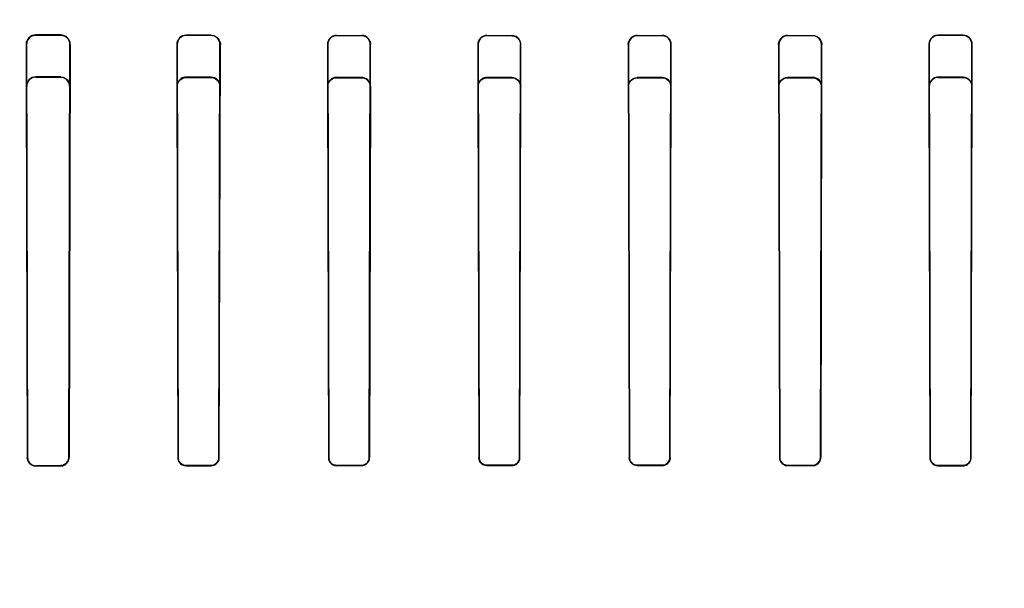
# Model space of a CAD drawing. Header units: millimetres. Extents: x 0 to 297, y 0 to 210.
# Tile 433 of 455: x 242.469 to 242.784, y 160.748 to 160.93. Entities that reach past the tile are written whole.
import ezdxf

# ---------------------------------------------------------------- set-up
doc = ezdxf.new("R2010")
doc.units = ezdxf.units.MM
doc.header["$LTSCALE"] = 16.335
doc.layers.get('0').update_dxf_attribs({"linetype": 'CONTINUOUS'})
for name, color, linetype in [('AXES_REF', 7, 'CONTINUOUS'), ('INTFCLR_1', 7, 'CONTINUOUS'), ('INTFCLR_72935', 7, 'CONTINUOUS')]:
    doc.layers.add(name, color=color, linetype=linetype)

msp = doc.modelspace()

# ---------------------------------------------------------------- linework, layer by layer
at = {"color": 7, "linetype": 'Continuous'}
for radius in [7.756662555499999, 7.756, 7.706331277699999]:
    msp.add_circle((241.4302422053, 154.539298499), radius, dxfattribs=at)
msp.add_arc((241.4302422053, 154.539298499), 7.68, 278.2771290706, 261.7228709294, dxfattribs=at)
at = {"layer": 'AXES_REF', "color": 9, "linetype": 'Continuous'}
msp.add_arc((241.4302422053, 154.539298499), 7.075609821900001, 94.4118118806, 85.5881881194, dxfattribs=at)
at = {"layer": 'INTFCLR_1', "color": 9, "linetype": 'Continuous'}
for p, q in [((242.4744658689, 160.9248313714), (242.4744658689, 160.92496813)), ((242.4824658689, 160.9249508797), (242.4824658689, 160.9248162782)), ((242.5224658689, 160.9247538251), (242.5224658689, 160.9248802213)), ((242.5304658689, 160.9248689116), (242.5304658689, 160.9247437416)), ((242.5704658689, 160.9247042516), (242.5704658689, 160.924824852)), ((242.5784658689, 160.9248183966), (242.5784658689, 160.9246984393)), ((242.6184658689, 160.9246792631), (242.6184658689, 160.9247971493)), ((242.6264658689, 160.9247950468), (242.6264658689, 160.9246773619)), ((242.6664658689, 160.9246773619), (242.6664658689, 160.9247950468)), ((242.6744658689, 160.9247971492), (242.6744658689, 160.9246792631)), ((242.7144658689, 160.9246984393), (242.7144658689, 160.9248183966)), ((242.7224658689, 160.924824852), (242.7224658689, 160.9247042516)), ((242.7624658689, 160.9247437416), (242.7624658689, 160.9248689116)), ((242.7704658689, 160.9248802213), (242.7704658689, 160.924753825)), ((242.4714166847, 160.9219128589), (242.4715524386, 160.9219128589)), ((242.4853536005, 160.9219128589), (242.4854852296, 160.9219128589)), ((242.5195055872, 160.9219128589), (242.5196309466, 160.9219128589)), ((242.53328378, 160.9219128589), (242.53340678, 160.9219128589)), ((242.5675620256, 160.9219128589), (242.5676815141, 160.9219128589)), ((242.581240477, 160.9219128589), (242.5813587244, 160.9219128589)), ((242.6155909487, 160.9219128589), (242.6157076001, 160.9219128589)), ((242.6292209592, 160.9219128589), (242.6293372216, 160.9219128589)), ((242.6635945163, 160.9219128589), (242.6637107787, 160.9219128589)), ((242.6772241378, 160.9219128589), (242.6773407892, 160.9219128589)), ((242.7115730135, 160.9219128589), (242.7116912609, 160.9219128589)), ((242.7252502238, 160.9219128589), (242.7253697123, 160.9219128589)), ((242.7595249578, 160.9219128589), (242.7596479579, 160.9219128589)), ((242.7733007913, 160.9219128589), (242.7734261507, 160.9219128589)), ((242.4718870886, 160.7900254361), (242.4717862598, 160.7900254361)), ((242.4851249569, 160.7900254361), (242.4850258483, 160.7900254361)), ((242.519947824, 160.7900254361), (242.5198514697, 160.7900254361)), ((242.5330663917, 160.7900254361), (242.532971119, 160.7900254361)), ((242.5679877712, 160.7900254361), (242.5678941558, 160.7900254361)), ((242.5810295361, 160.7900254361), (242.5809365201, 160.7900254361)), ((242.6160085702, 160.7900254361), (242.615916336, 160.7900254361)), ((242.6290127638, 160.7900254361), (242.6289207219, 160.7900254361)), ((242.664011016, 160.7900254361), (242.6639189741, 160.7900254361)), ((242.6770154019, 160.7900254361), (242.6769231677, 160.7900254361)), ((242.7119952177, 160.7900254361), (242.7119022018, 160.7900254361)), ((242.7250375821, 160.7900254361), (242.7249439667, 160.7900254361)), ((242.7599606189, 160.7900254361), (242.7598653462, 160.7900254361)), ((242.7730802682, 160.7900254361), (242.7729839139, 160.7900254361)), ((242.4744658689, 160.7873548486), (242.4744658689, 160.7874547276)), ((242.4824658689, 160.7874661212), (242.4824658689, 160.7873670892)), ((242.5224658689, 160.7874183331), (242.5224658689, 160.787513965)), ((242.5304658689, 160.7875217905), (242.5304658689, 160.7874266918)), ((242.5704658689, 160.7874596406), (242.5704658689, 160.7875526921)), ((242.5784658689, 160.7875572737), (242.5784658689, 160.787464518)), ((242.6184658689, 160.787480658), (242.6184658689, 160.7875724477)), ((242.6264658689, 160.7875739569), (242.6264658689, 160.7874822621)), ((242.6664658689, 160.7874822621), (242.6664658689, 160.7875739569)), ((242.6744658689, 160.7875724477), (242.6744658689, 160.787480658)), ((242.7144658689, 160.787464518), (242.7144658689, 160.7875572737)), ((242.7224658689, 160.7875526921), (242.7224658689, 160.7874596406)), ((242.7624658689, 160.7874266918), (242.7624658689, 160.7875217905)), ((242.7704658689, 160.787513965), (242.7704658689, 160.7874183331))]:
    msp.add_line(p, q, dxfattribs=at)
at = {"layer": 'INTFCLR_1', "color": 6, "linetype": 'Continuous'}
for p, q in [((242.4824658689, 160.9249508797), (242.4744658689, 160.92496813)), ((242.4824658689, 160.9248162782), (242.4744658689, 160.9248313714)), ((242.5304658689, 160.9248689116), (242.5224658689, 160.9248802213)), ((242.5304658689, 160.9247437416), (242.5224658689, 160.924753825)), ((242.5704658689, 160.924824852), (242.5784658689, 160.9248183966)), ((242.5784658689, 160.9246984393), (242.5704658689, 160.9247042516)), ((242.6184658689, 160.9247971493), (242.6264658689, 160.9247950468)), ((242.6264658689, 160.9246773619), (242.6184658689, 160.9246792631)), ((242.6664658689, 160.9247950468), (242.6744658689, 160.9247971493)), ((242.6744658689, 160.9246792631), (242.6664658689, 160.9246773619)), ((242.7144658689, 160.9248183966), (242.7224658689, 160.924824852)), ((242.7224658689, 160.9247042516), (242.7144658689, 160.9246984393)), ((242.7704658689, 160.9248802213), (242.7624658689, 160.9248689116)), ((242.7704658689, 160.924753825), (242.7624658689, 160.9247437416)), ((242.4714166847, 160.9219128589), (242.4717862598, 160.7900254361)), ((242.4715524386, 160.9219128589), (242.4718870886, 160.7900254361)), ((242.4850258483, 160.7900254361), (242.4853536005, 160.9219128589)), ((242.4854852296, 160.9219128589), (242.4851249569, 160.7900254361)), ((242.5195055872, 160.9219128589), (242.5198514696, 160.7900254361)), ((242.5196309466, 160.9219128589), (242.519947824, 160.7900254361)), ((242.532971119, 160.7900254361), (242.53328378, 160.9219128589)), ((242.5330663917, 160.7900254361), (242.5334067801, 160.9219128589)), ((242.5675620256, 160.9219128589), (242.5678941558, 160.7900254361)), ((242.5676815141, 160.9219128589), (242.5679877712, 160.7900254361)), ((242.5809365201, 160.7900254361), (242.581240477, 160.9219128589)), ((242.5810295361, 160.7900254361), (242.5813587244, 160.9219128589)), ((242.6155909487, 160.9219128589), (242.615916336, 160.7900254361)), ((242.6157076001, 160.9219128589), (242.6160085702, 160.7900254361)), ((242.6289207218, 160.7900254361), (242.6292209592, 160.9219128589)), ((242.6290127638, 160.7900254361), (242.6293372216, 160.9219128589)), ((242.6635945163, 160.9219128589), (242.6639189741, 160.7900254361)), ((242.6637107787, 160.9219128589), (242.664011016, 160.7900254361)), ((242.6769231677, 160.7900254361), (242.6772241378, 160.9219128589)), ((242.6770154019, 160.7900254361), (242.6773407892, 160.9219128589)), ((242.7115730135, 160.9219128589), (242.7119022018, 160.7900254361)), ((242.7116912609, 160.9219128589), (242.7119952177, 160.7900254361)), ((242.7249439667, 160.7900254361), (242.7252502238, 160.9219128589)), ((242.7250375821, 160.7900254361), (242.7253697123, 160.9219128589)), ((242.7595249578, 160.9219128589), (242.7598653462, 160.7900254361)), ((242.7596479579, 160.9219128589), (242.7599606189, 160.7900254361)), ((242.7729839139, 160.7900254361), (242.7733007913, 160.9219128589)), ((242.7730802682, 160.7900254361), (242.7734261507, 160.9219128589)), ((242.4744658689, 160.7874547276), (242.4824658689, 160.7874661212)), ((242.4824658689, 160.7873670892), (242.4744658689, 160.7873548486)), ((242.5224658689, 160.787513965), (242.5304658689, 160.7875217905)), ((242.5304658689, 160.7874266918), (242.5224658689, 160.7874183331)), ((242.5704658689, 160.7875526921), (242.5784658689, 160.7875572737)), ((242.5784658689, 160.787464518), (242.5704658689, 160.7874596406)), ((242.6184658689, 160.7875724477), (242.6264658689, 160.7875739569)), ((242.6264658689, 160.7874822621), (242.6184658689, 160.787480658)), ((242.6664658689, 160.7875739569), (242.6744658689, 160.7875724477)), ((242.6744658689, 160.787480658), (242.6664658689, 160.7874822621)), ((242.7144658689, 160.7875572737), (242.7224658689, 160.7875526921)), ((242.7224658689, 160.7874596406), (242.7144658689, 160.787464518)), ((242.7624658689, 160.7875217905), (242.7704658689, 160.787513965)), ((242.7704658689, 160.7874183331), (242.7624658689, 160.7874266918))]:
    msp.add_line(p, q, dxfattribs=at)
at = {"layer": 'INTFCLR_1', "color": 7, "linetype": 'Continuous'}
for points in [[(242.581185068, 160.9229109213), (242.5812079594, 160.9228454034), (242.5812301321, 160.9227765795), (242.5812513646, 160.9227044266), (242.5812714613, 160.9226287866), (242.5812901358, 160.922549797), (242.5813070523, 160.922467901), (242.5813219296, 160.9223834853), (242.5813346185, 160.9222962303), (242.5813449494, 160.9222055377), (242.5813526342, 160.9221112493), (242.5813573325, 160.9220136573), (242.5813587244, 160.9219128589)], [(242.6635945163, 160.9219128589), (242.6635967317, 160.9220362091), (242.6636039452, 160.9221557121), (242.6636156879, 160.9222711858), (242.6636314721, 160.9223823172), (242.6636508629, 160.9224891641), (242.6636735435, 160.9225921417), (242.6636991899, 160.9226913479), (242.663727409, 160.9227865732), (242.6637578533, 160.9228777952)], [(242.6638739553, 160.9228558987), (242.6638429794, 160.9227649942), (242.6638143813, 160.922670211), (242.6637885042, 160.9225715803), (242.6637656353, 160.9224688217), (242.6637462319, 160.9223623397), (242.6637307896, 160.9222532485), (242.6637195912, 160.9221420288), (242.6637128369, 160.9220285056), (242.6637107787, 160.9219128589)], [(242.7115730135, 160.9219128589), (242.711574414, 160.9220139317), (242.7115791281, 160.9221116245), (242.7115868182, 160.9222058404), (242.7115971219, 160.922296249), (242.7116097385, 160.9223830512), (242.7116245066, 160.9224669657), (242.7116412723, 160.9225483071), (242.7116597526, 160.9226266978), (242.7116796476, 160.9227018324), (242.7117006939, 160.9227736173), (242.7117226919, 160.9228421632), (242.7117454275, 160.9229074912)], [(242.7118611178, 160.922878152), (242.7118308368, 160.9227911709), (242.7118022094, 160.9226989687), (242.7117757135, 160.9226015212), (242.711751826, 160.9224987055), (242.7117311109, 160.9223906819), (242.7117141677, 160.9222779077), (242.7117015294, 160.9221606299), (242.7116937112, 160.9220388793), (242.7116912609, 160.9219128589)], [(242.4718870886, 160.7900254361), (242.4718896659, 160.7899145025), (242.4718970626, 160.7898032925), (242.4719093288, 160.7896920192), (242.4719264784, 160.7895810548), (242.4719485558, 160.7894704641), (242.4719757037, 160.7893600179), (242.47200804, 160.789249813), (242.47204559, 160.7891402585), (242.4720884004, 160.7890316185)]]:
    msp.add_lwpolyline(points, dxfattribs=at)
at = {"layer": 'INTFCLR_1', "color": 6, "linetype": 'Continuous'}
for centre, radius, start, end in [((242.4744591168, 160.9219256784), 0.0030424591, 89.87284219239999, 180.2414187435), ((242.4744602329, 160.9219235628), 0.0029078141, 89.88894771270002, 180.210910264), ((242.4824595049, 160.9219251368), 0.0030257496, 359.7675048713, 89.87948925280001), ((242.5224615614, 160.9219242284), 0.0029559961, 89.91650812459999, 180.2203730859), ((242.522462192, 160.9219225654), 0.002831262, 89.92558952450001, 180.1964285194), ((242.5304624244, 160.9219223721), 0.0028213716, 359.8068079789, 89.93004898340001), ((242.5704634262, 160.9219234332), 0.0029014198, 89.95176138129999, 180.208815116), ((242.5704637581, 160.9219219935), 0.002782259, 89.95653052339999, 180.1881102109), ((242.578463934, 160.9219218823), 0.0027765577, 359.8137981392, 89.9600707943), ((242.6184650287, 160.9219230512), 0.0028740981, 89.9832503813, 180.2031865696), ((242.6744667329, 160.9219230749), 0.0028740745, 359.7963396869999, 90.01722336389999), ((242.6744666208, 160.9219217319), 0.0027575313, 359.815636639, 90.0156228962), ((242.7224679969, 160.9219220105), 0.002782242, 359.8115377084, 90.0438215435), ((242.7624693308, 160.9219223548), 0.0028213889, 90.07030287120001, 180.1928401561), ((242.7704701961, 160.9219242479), 0.0029559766, 359.7792458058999, 90.08387296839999), ((242.7704695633, 160.9219225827), 0.0028312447, 359.8032192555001, 90.0747626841), ((242.4824619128, 160.7900301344), 0.0026630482, 270.0851163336, 359.8989159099)]:
    msp.add_arc(centre, radius, start, end, dxfattribs=at)
for points, knots in [([(242.4853536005, 160.9219128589), (242.4853555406, 160.922456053), (242.4849546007, 160.9239572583), (242.4833918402, 160.9248145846), (242.4824658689, 160.9248162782)], [0, 0, 0, 0, 0.3697308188, 1, 1, 1, 1]), ([(242.5304658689, 160.9248689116), (242.5310418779, 160.9248681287), (242.5325737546, 160.9244290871), (242.5334102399, 160.9228348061), (242.53340678, 160.9219128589)], [0, 0, 0, 0, 0.3845284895, 1, 1, 1, 1]), ([(242.6184658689, 160.9246792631), (242.6179036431, 160.9246794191), (242.6164625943, 160.9242469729), (242.6157048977, 160.9227557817), (242.6157076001, 160.9219128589)], [0, 0, 0, 0, 0.400117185, 1, 1, 1, 1]), ([(242.6293372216, 160.9219128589), (242.6293392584, 160.9224906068), (242.6289018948, 160.9239910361), (242.627350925, 160.9247948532), (242.6264658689, 160.9247950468)], [0, 0, 0, 0, 0.3949606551, 1, 1, 1, 1]), ([(242.6264658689, 160.9246773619), (242.6269726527, 160.9246772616), (242.6283997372, 160.9243002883), (242.6292238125, 160.9228055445), (242.6292209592, 160.9219128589)], [0, 0, 0, 0, 0.3621244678, 1, 1, 1, 1]), ([(242.7224658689, 160.924824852), (242.7229871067, 160.9248252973), (242.7244885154, 160.9244418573), (242.725373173, 160.922865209), (242.7253697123, 160.9219128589)], [0, 0, 0, 0, 0.3537187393, 1, 1, 1, 1]), ([(242.7624658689, 160.9248689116), (242.7618858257, 160.9248681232), (242.7603530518, 160.924424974), (242.7595215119, 160.9228310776), (242.7595249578, 160.9219128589)], [0, 0, 0, 0, 0.3871426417, 1, 1, 1, 1]), ([(242.4717862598, 160.7900254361), (242.4717871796, 160.7895144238), (242.4721737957, 160.7881278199), (242.4736190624, 160.787353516), (242.4744658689, 160.7873548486)], [0, 0, 0, 0, 0.3763480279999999, 1, 1, 1, 1]), ([(242.4824658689, 160.7874661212), (242.482914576, 160.7874667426), (242.4842318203, 160.7877960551), (242.4850244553, 160.7891789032), (242.4850258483, 160.7900254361)], [0, 0, 0, 0, 0.3464276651, 1, 1, 1, 1]), ([(242.5198514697, 160.7900254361), (242.5198523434, 160.7895157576), (242.5202405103, 160.7881601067), (242.5216495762, 160.7874174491), (242.5224658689, 160.7874183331)], [0, 0, 0, 0, 0.3843815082, 1, 1, 1, 1]), ([(242.519947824, 160.7900254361), (242.51994861, 160.7895349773), (242.5203218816, 160.7882292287), (242.5216791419, 160.7875131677), (242.5224658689, 160.787513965)], [0, 0, 0, 0, 0.3840154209, 1, 1, 1, 1]), ([(242.5304658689, 160.7875217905), (242.5310313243, 160.7875223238), (242.5323478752, 160.7879738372), (242.532969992, 160.7893147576), (242.532971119, 160.7900254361)], [0, 0, 0, 0, 0.4431001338, 1, 1, 1, 1]), ([(242.5304658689, 160.7874266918), (242.5310520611, 160.7874272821), (242.5324184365, 160.7878951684), (242.533065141, 160.7892870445), (242.5330663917, 160.7900254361)], [0, 0, 0, 0, 0.4425479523, 1, 1, 1, 1]), ([(242.5678941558, 160.7900254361), (242.5678950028, 160.7895159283), (242.5682849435, 160.7881803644), (242.5696701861, 160.7874591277), (242.5704658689, 160.7874596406)], [0, 0, 0, 0, 0.390370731, 1, 1, 1, 1]), ([(242.5679877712, 160.7900254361), (242.5679885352, 160.7895357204), (242.5683628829, 160.7882489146), (242.5696979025, 160.7875522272), (242.5704658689, 160.7875526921)], [0, 0, 0, 0, 0.389379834, 1, 1, 1, 1]), ([(242.5784658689, 160.7875572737), (242.5790166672, 160.7875575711), (242.5803137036, 160.7879950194), (242.5809354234, 160.7893181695), (242.5809365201, 160.7900254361)], [0, 0, 0, 0, 0.4378136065, 1, 1, 1, 1]), ([(242.5784658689, 160.787464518), (242.5790358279, 160.7874648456), (242.580381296, 160.7879170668), (242.581028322, 160.7892900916), (242.5810295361, 160.7900254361)], [0, 0, 0, 0, 0.436648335, 1, 1, 1, 1]), ([(242.6184658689, 160.787480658), (242.6178884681, 160.7874805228), (242.6165482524, 160.7879410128), (242.6159175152, 160.7893047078), (242.615916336, 160.7900254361)], [0, 0, 0, 0, 0.4447942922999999, 1, 1, 1, 1]), ([(242.6160085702, 160.7900254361), (242.6160093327, 160.7895297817), (242.6163907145, 160.7882513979), (242.6177134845, 160.787572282), (242.6184658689, 160.7875724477)], [0, 0, 0, 0, 0.3971469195, 1, 1, 1, 1]), ([(242.6264658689, 160.7875739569), (242.6270087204, 160.7875740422), (242.6282965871, 160.7880035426), (242.6289196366, 160.789318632), (242.6289207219, 160.7900254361)], [0, 0, 0, 0, 0.4344005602, 1, 1, 1, 1]), ([(242.6264658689, 160.7874822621), (242.627026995, 160.7874823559), (242.6283626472, 160.7879257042), (242.6290115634, 160.7892902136), (242.6290127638, 160.7900254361)], [0, 0, 0, 0, 0.432850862, 1, 1, 1, 1]), ([(242.6664658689, 160.7874822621), (242.6659010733, 160.7874823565), (242.6645646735, 160.7879296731), (242.6639201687, 160.7892937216), (242.6639189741, 160.7900254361)], [0, 0, 0, 0, 0.4356272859, 1, 1, 1, 1]), ([(242.664011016, 160.7900254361), (242.6640117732, 160.7895322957), (242.664390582, 160.7882554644), (242.6657121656, 160.7875740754), (242.6664658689, 160.7875739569)], [0, 0, 0, 0, 0.3955112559, 1, 1, 1, 1]), ([(242.6744658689, 160.7875724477), (242.6749213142, 160.7875723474), (242.6761913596, 160.7879108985), (242.6769219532, 160.789235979), (242.6769231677, 160.7900254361)], [0, 0, 0, 0, 0.3658478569, 1, 1, 1, 1]), ([(242.6770154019, 160.7900254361), (242.67701466, 160.7895719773), (242.6766796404, 160.7882593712), (242.6753021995, 160.7874804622), (242.6744658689, 160.787480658)], [0, 0, 0, 0, 0.3515761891, 1, 1, 1, 1]), ([(242.7119022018, 160.7900254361), (242.711902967, 160.7895619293), (242.7122469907, 160.7882399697), (242.7136313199, 160.7874649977), (242.7144658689, 160.787464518)], [0, 0, 0, 0, 0.3570779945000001, 1, 1, 1, 1]), ([(242.7119952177, 160.7900254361), (242.7119961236, 160.789441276), (242.7124717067, 160.78813818), (242.7137908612, 160.7875576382), (242.7144658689, 160.7875572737)], [0, 0, 0, 0, 0.463925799, 1, 1, 1, 1]), ([(242.7224658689, 160.7875526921), (242.7229261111, 160.7875524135), (242.7242070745, 160.787894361), (242.7249427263, 160.7892303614), (242.7249439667, 160.7900254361)], [0, 0, 0, 0, 0.3666339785, 1, 1, 1, 1]), ([(242.7224658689, 160.7874596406), (242.722941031, 160.7874593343), (242.7242697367, 160.787811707), (242.7250362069, 160.7891981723), (242.7250375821, 160.7900254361)], [0, 0, 0, 0, 0.3648281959, 1, 1, 1, 1]), ([(242.7598653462, 160.7900254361), (242.7598661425, 160.7895553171), (242.7602150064, 160.7882142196), (242.7616190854, 160.7874275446), (242.7624658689, 160.7874266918)], [0, 0, 0, 0, 0.3569886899, 1, 1, 1, 1]), ([(242.7599606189, 160.7900254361), (242.7599613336, 160.7895747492), (242.7602951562, 160.7882832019), (242.7616480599, 160.7875225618), (242.7624658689, 160.7875217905)], [0, 0, 0, 0, 0.3552925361, 1, 1, 1, 1]), ([(242.7704658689, 160.787513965), (242.7709346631, 160.7875134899), (242.7722364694, 160.7878616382), (242.7729826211, 160.7892188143), (242.7729839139, 160.7900254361)], [0, 0, 0, 0, 0.367561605, 1, 1, 1, 1]), ([(242.7704658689, 160.7874183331), (242.7709501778, 160.7874178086), (242.7723011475, 160.7877767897), (242.7730788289, 160.7891858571), (242.7730802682, 160.7900254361)], [0, 0, 0, 0, 0.3658229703, 1, 1, 1, 1])]:
    msp.add_open_spline(points, degree=3, knots=knots, dxfattribs=at)
at = {"layer": 'INTFCLR_1', "color": 7, "linetype": 'Continuous'}
for points, knots in [([(242.581358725, 160.9219128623), (242.5813595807, 160.9225551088), (242.5808576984, 160.9240757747), (242.579301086, 160.9248287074), (242.5784658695, 160.9248183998)], [0, 0, 0, 0, 0.4346770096, 1, 1, 1, 1]), ([(242.6664658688, 160.92479505), (242.6658981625, 160.9247965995), (242.6643983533, 160.9243613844), (242.6636007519, 160.9228072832), (242.6635945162, 160.9219128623)], [0, 0, 0, 0, 0.3882693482, 1, 1, 1, 1]), ([(242.6664658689, 160.9246773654), (242.6659097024, 160.9246788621), (242.6644693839, 160.9242485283), (242.6637155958, 160.9227600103), (242.6637107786, 160.9219128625)], [0, 0, 0, 0, 0.3963205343, 1, 1, 1, 1]), ([(242.7144658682, 160.9248183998), (242.7138959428, 160.9248201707), (242.7123866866, 160.9243821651), (242.7115747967, 160.9228162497), (242.7115730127, 160.9219128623)], [0, 0, 0, 0, 0.3868332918, 1, 1, 1, 1]), ([(242.7144658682, 160.9246984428), (242.713907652, 160.9247003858), (242.7124585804, 160.9242671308), (242.7116927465, 160.9227680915), (242.7116912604, 160.9219128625)], [0, 0, 0, 0, 0.3949341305, 1, 1, 1, 1]), ([(242.4718870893, 160.7900254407), (242.4718877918, 160.7895329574), (242.4722612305, 160.7881994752), (242.4736515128, 160.787450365), (242.4744658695, 160.7874547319)], [0, 0, 0, 0, 0.3768473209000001, 1, 1, 1, 1]), ([(242.4720884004, 160.7890316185), (242.472277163, 160.7885827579), (242.4729414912, 160.7877611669), (242.4739593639, 160.7874539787), (242.4744658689, 160.7874547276)], [0, 0, 0, 0, 0.4901508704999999, 1, 1, 1, 1])]:
    msp.add_open_spline(points, degree=3, knots=knots, dxfattribs=at)
at = {"layer": 'INTFCLR_72935', "color": 9, "linetype": 'Continuous'}
for p, q in [((242.4744658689, 160.9115710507), (242.4744658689, 160.9114408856)), ((242.4824658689, 160.9114264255), (242.4824658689, 160.911554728)), ((242.5224658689, 160.9114875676), (242.5224658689, 160.911366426)), ((242.5304658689, 160.9113567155), (242.5304658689, 160.9114767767)), ((242.5704658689, 160.9114346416), (242.5704658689, 160.9113186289)), ((242.5784658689, 160.9113130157), (242.5784658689, 160.9114284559)), ((242.6184658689, 160.9114080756), (242.6184658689, 160.9112944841)), ((242.6264658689, 160.9112926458), (242.6264658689, 160.9114060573)), ((242.6664658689, 160.9114060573), (242.6664658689, 160.9112926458)), ((242.6744658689, 160.9112944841), (242.6744658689, 160.9114080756)), ((242.7144658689, 160.9114284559), (242.7144658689, 160.9113130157)), ((242.7224658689, 160.9113186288), (242.7224658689, 160.9114346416)), ((242.7624658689, 160.9114767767), (242.7624658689, 160.9113567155)), ((242.7704658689, 160.911366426), (242.7704658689, 160.9114875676)), ((242.4715993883, 160.9085700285), (242.4714700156, 160.9085700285)), ((242.4854336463, 160.9085700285), (242.485307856, 160.9085700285)), ((242.5196748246, 160.9085700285), (242.5195545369, 160.9085700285)), ((242.5333588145, 160.9085700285), (242.5332406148, 160.9085700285)), ((242.5677236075, 160.9085700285), (242.567608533, 160.9085700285)), ((242.5813127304, 160.9085700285), (242.5811987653, 160.9085700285)), ((242.6157488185, 160.9085700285), (242.6156362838, 160.9085700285)), ((242.6292920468, 160.9085700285), (242.6291798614, 160.9085700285)), ((242.6637518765, 160.9085700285), (242.6636396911, 160.9085700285)), ((242.6772954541, 160.9085700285), (242.6771829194, 160.9085700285)), ((242.7117329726, 160.9085700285), (242.7116190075, 160.9085700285)), ((242.7253232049, 160.9085700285), (242.7252081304, 160.9085700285)), ((242.7596911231, 160.9085700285), (242.7595729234, 160.9085700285)), ((242.773377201, 160.9085700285), (242.7732569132, 160.9085700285)), ((242.4717862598, 160.7900254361), (242.4718870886, 160.7900254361)), ((242.4850258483, 160.7900254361), (242.4851249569, 160.7900254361)), ((242.5198514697, 160.7900254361), (242.519947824, 160.7900254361)), ((242.532971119, 160.7900254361), (242.5330663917, 160.7900254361)), ((242.5678941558, 160.7900254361), (242.5679877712, 160.7900254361)), ((242.5809365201, 160.7900254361), (242.5810295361, 160.7900254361)), ((242.615916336, 160.7900254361), (242.6160085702, 160.7900254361)), ((242.6289207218, 160.7900254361), (242.6290127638, 160.7900254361)), ((242.6639189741, 160.7900254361), (242.664011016, 160.7900254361)), ((242.6769231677, 160.7900254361), (242.6770154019, 160.7900254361)), ((242.7119022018, 160.7900254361), (242.7119952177, 160.7900254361)), ((242.7249439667, 160.7900254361), (242.7250375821, 160.7900254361)), ((242.7598653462, 160.7900254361), (242.7599606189, 160.7900254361)), ((242.7729839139, 160.7900254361), (242.7730802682, 160.7900254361)), ((242.4744658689, 160.7874547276), (242.4744658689, 160.7873548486)), ((242.4824658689, 160.7873670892), (242.4824658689, 160.7874661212)), ((242.5224658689, 160.787513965), (242.5224658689, 160.7874183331)), ((242.5304658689, 160.7874266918), (242.5304658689, 160.7875217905)), ((242.5704658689, 160.7875526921), (242.5704658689, 160.7874596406)), ((242.5784658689, 160.787464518), (242.5784658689, 160.7875572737)), ((242.6184658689, 160.7875724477), (242.6184658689, 160.787480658)), ((242.6264658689, 160.7874822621), (242.6264658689, 160.7875739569)), ((242.6664658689, 160.7875739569), (242.6664658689, 160.7874822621)), ((242.6744658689, 160.787480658), (242.6744658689, 160.7875724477)), ((242.7144658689, 160.7875572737), (242.7144658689, 160.787464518)), ((242.7224658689, 160.7874596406), (242.7224658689, 160.7875526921)), ((242.7624658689, 160.7875217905), (242.7624658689, 160.7874266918)), ((242.7704658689, 160.7874183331), (242.7704658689, 160.787513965))]:
    msp.add_line(p, q, dxfattribs=at)
at = {"layer": 'INTFCLR_72935', "color": 6, "linetype": 'Continuous'}
for p, q in [((242.4824658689, 160.911554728), (242.4744658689, 160.9115710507)), ((242.4744658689, 160.9114408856), (242.4824658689, 160.9114264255)), ((242.5304658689, 160.9114767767), (242.5224658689, 160.9114875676)), ((242.5224658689, 160.911366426), (242.5304658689, 160.9113567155)), ((242.5784658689, 160.9114284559), (242.5704658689, 160.9114346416)), ((242.5704658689, 160.9113186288), (242.5784658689, 160.9113130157)), ((242.6264658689, 160.9114060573), (242.6184658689, 160.9114080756)), ((242.6184658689, 160.9112944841), (242.6264658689, 160.9112926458)), ((242.6744658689, 160.9114080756), (242.6664658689, 160.9114060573)), ((242.6664658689, 160.9112926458), (242.6744658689, 160.9112944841)), ((242.7224658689, 160.9114346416), (242.7144658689, 160.9114284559)), ((242.7144658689, 160.9113130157), (242.7224658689, 160.9113186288)), ((242.7704658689, 160.9114875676), (242.7624658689, 160.9114767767)), ((242.7624658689, 160.9113567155), (242.7704658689, 160.911366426)), ((242.4714700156, 160.9085700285), (242.4717862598, 160.7900254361)), ((242.4718870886, 160.7900254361), (242.4715993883, 160.9085700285)), ((242.485307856, 160.9085700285), (242.4850258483, 160.7900254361)), ((242.4851249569, 160.7900254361), (242.4854336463, 160.9085700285)), ((242.5195545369, 160.9085700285), (242.5198514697, 160.7900254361)), ((242.519947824, 160.7900254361), (242.5196748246, 160.9085700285)), ((242.5332406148, 160.9085700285), (242.532971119, 160.7900254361)), ((242.5330663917, 160.7900254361), (242.5333588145, 160.9085700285)), ((242.567608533, 160.9085700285), (242.5678941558, 160.7900254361)), ((242.5679877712, 160.7900254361), (242.5677236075, 160.9085700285)), ((242.5811987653, 160.9085700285), (242.5809365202, 160.7900254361)), ((242.5813127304, 160.9085700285), (242.5810295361, 160.7900254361)), ((242.6156362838, 160.9085700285), (242.615916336, 160.7900254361)), ((242.6160085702, 160.7900254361), (242.6157488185, 160.9085700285)), ((242.6291798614, 160.9085700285), (242.6289207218, 160.7900254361)), ((242.6290127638, 160.7900254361), (242.6292920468, 160.9085700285)), ((242.6636396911, 160.9085700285), (242.6639189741, 160.7900254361)), ((242.664011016, 160.7900254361), (242.6637518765, 160.9085700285)), ((242.6771829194, 160.9085700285), (242.6769231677, 160.7900254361)), ((242.6770154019, 160.7900254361), (242.6772954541, 160.9085700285)), ((242.7116190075, 160.9085700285), (242.7119022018, 160.7900254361)), ((242.7119952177, 160.7900254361), (242.7117329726, 160.9085700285)), ((242.7252081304, 160.9085700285), (242.7249439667, 160.7900254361)), ((242.7253232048, 160.9085700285), (242.7250375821, 160.7900254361)), ((242.7595729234, 160.9085700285), (242.7598653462, 160.7900254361)), ((242.7599606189, 160.7900254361), (242.7596911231, 160.9085700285)), ((242.7732569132, 160.9085700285), (242.7729839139, 160.7900254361)), ((242.7730802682, 160.7900254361), (242.773377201, 160.9085700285)), ((242.4824658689, 160.7874661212), (242.4744658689, 160.7874547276)), ((242.4744658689, 160.7873548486), (242.4824658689, 160.7873670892)), ((242.5304658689, 160.7875217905), (242.5224658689, 160.787513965)), ((242.5224658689, 160.7874183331), (242.5304658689, 160.7874266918)), ((242.5784658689, 160.7875572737), (242.5704658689, 160.7875526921)), ((242.5704658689, 160.7874596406), (242.5784658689, 160.787464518)), ((242.6264658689, 160.7875739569), (242.6184658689, 160.7875724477)), ((242.6184658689, 160.787480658), (242.6264658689, 160.7874822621)), ((242.6744658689, 160.7875724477), (242.6664658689, 160.7875739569)), ((242.6664658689, 160.7874822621), (242.6744658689, 160.787480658)), ((242.7224658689, 160.7875526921), (242.7144658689, 160.7875572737)), ((242.7144658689, 160.787464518), (242.7224658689, 160.7874596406)), ((242.7704658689, 160.787513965), (242.7624658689, 160.7875217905)), ((242.7624658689, 160.7874266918), (242.7704658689, 160.7874183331))]:
    msp.add_line(p, q, dxfattribs=at)
at = {"layer": 'INTFCLR_72935', "color": 7, "linetype": 'Continuous'}
for points in [[(242.6290154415, 160.9095085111), (242.6290467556, 160.9094177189), (242.6290756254, 160.9093231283), (242.6291017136, 160.9092247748), (242.6291247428, 160.9091223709), (242.6291442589, 160.9090163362), (242.629159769, 160.9089078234), (242.6291710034, 160.9087973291), (242.6291777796, 160.9086846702), (242.6291798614, 160.9085700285)], [(242.663807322, 160.9095382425), (242.6637761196, 160.9094468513), (242.6637471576, 160.9093512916), (242.6637208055, 160.909251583), (242.663697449, 160.9091477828), (242.6636774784, 160.9090399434), (242.663661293, 160.9089281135), (242.6636493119, 160.9088124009), (242.6636419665, 160.908692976), (242.6636396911, 160.9085700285)], [(242.6637518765, 160.9085700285), (242.6637539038, 160.908683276), (242.6637605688, 160.9087952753), (242.6637717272, 160.9089058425), (242.6637873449, 160.9090155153), (242.6638072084, 160.909123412), (242.663830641, 160.9092272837), (242.6638570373, 160.909326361), (242.6638861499, 160.9094213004), (242.6639176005, 160.9095120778)], [(242.7117948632, 160.9095649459), (242.7117774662, 160.9095164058), (242.7117600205, 160.9094647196), (242.7117426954, 160.9094098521), (242.7117255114, 160.9093512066), (242.7117088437, 160.9092893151), (242.7116932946, 160.9092258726), (242.7116791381, 160.9091617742), (242.7116662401, 160.9090961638), (242.7116545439, 160.9090281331), (242.7116441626, 160.9089573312), (242.711635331, 160.9088841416), (242.7116282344, 160.908808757), (242.7116230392, 160.9087312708), (242.7116199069, 160.9086516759), (242.7116190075, 160.9085700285)], [(242.7117329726, 160.9085700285), (242.7117344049, 160.9086671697), (242.7117390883, 160.9087612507), (242.7117467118, 160.908852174), (242.7117569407, 160.9089396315), (242.7117694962, 160.9090237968), (242.711784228, 160.9091053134), (242.7118009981, 160.909184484), (242.7118195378, 160.9092609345), (242.7118395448, 160.909334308), (242.7118607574, 160.9094044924), (242.7118829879, 160.9094716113), (242.7119060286, 160.9095356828)]]:
    msp.add_lwpolyline(points, dxfattribs=at)
at = {"layer": 'INTFCLR_72935', "color": 6, "linetype": 'Continuous'}
for centre, radius, start, end in [((242.4744596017, 160.9085814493), 0.002989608, 89.8798891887, 180.2188790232), ((242.4744605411, 160.9085797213), 0.0028611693, 89.8933087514, 180.1941001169), ((242.5304620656, 160.9085800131), 0.0028967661, 359.8025131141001, 89.9247727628), ((242.5784637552, 160.9085794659), 0.0028489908, 359.8102059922, 89.9574905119), ((242.7224681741, 160.9085795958), 0.0028550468, 359.8080019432, 90.0462605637), ((242.7624691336, 160.9085786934), 0.002778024, 90.0673315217, 180.1787097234)]:
    msp.add_arc(centre, radius, start, end, dxfattribs=at)
for points, knots in [([(242.4824658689, 160.911554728), (242.4830084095, 160.9115536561), (242.4845455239, 160.9111485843), (242.4854372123, 160.9095361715), (242.4854336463, 160.9085700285)], [0, 0, 0, 0, 0.3596107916, 1, 1, 1, 1]), ([(242.485307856, 160.9085700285), (242.4853095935, 160.9090980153), (242.4849211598, 160.9105735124), (242.4833829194, 160.9114248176), (242.4824658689, 160.9114264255)], [0, 0, 0, 0, 0.3653802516, 1, 1, 1, 1]), ([(242.5224658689, 160.9114875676), (242.5219207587, 160.9114883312), (242.520410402, 160.9110823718), (242.5195512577, 160.9095039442), (242.5195545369, 160.9085700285)], [0, 0, 0, 0, 0.3685590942, 1, 1, 1, 1]), ([(242.5196748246, 160.9085700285), (242.5196731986, 160.9090843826), (242.5200515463, 160.9105308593), (242.5215632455, 160.9113675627), (242.5224658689, 160.911366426)], [0, 0, 0, 0, 0.3629947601, 1, 1, 1, 1]), ([(242.5304658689, 160.9113567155), (242.5309337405, 160.9113561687), (242.532361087, 160.9110164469), (242.5332435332, 160.9095078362), (242.5332406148, 160.9085700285)], [0, 0, 0, 0, 0.3328428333, 1, 1, 1, 1]), ([(242.5704658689, 160.9114346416), (242.5699437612, 160.9114350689), (242.5684644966, 160.9110487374), (242.5676054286, 160.9094985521), (242.567608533, 160.9085700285)], [0, 0, 0, 0, 0.3599163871, 1, 1, 1, 1]), ([(242.5677236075, 160.9085700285), (242.5677219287, 160.9091227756), (242.5681415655, 160.9105548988), (242.5696224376, 160.9113192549), (242.5704658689, 160.9113186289)], [0, 0, 0, 0, 0.3959010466, 1, 1, 1, 1]), ([(242.5784658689, 160.9113130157), (242.5790240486, 160.9113126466), (242.5804519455, 160.9108820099), (242.5812012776, 160.9094044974), (242.5811987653, 160.9085700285)], [0, 0, 0, 0, 0.4008033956, 1, 1, 1, 1]), ([(242.6184658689, 160.9114080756), (242.617895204, 160.9114082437), (242.6164181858, 160.9109709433), (242.6156334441, 160.9094404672), (242.6156362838, 160.9085700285)], [0, 0, 0, 0, 0.3959903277, 1, 1, 1, 1]), ([(242.6157488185, 160.9085700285), (242.6157472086, 160.9091109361), (242.6161559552, 160.9105285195), (242.6176237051, 160.91129471), (242.6184658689, 160.9112944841)], [0, 0, 0, 0, 0.3910925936, 1, 1, 1, 1]), ([(242.6264658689, 160.9114060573), (242.6269836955, 160.9114059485), (242.6284471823, 160.9110212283), (242.6292950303, 160.9094876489), (242.6292920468, 160.9085700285)], [0, 0, 0, 0, 0.3607412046, 1, 1, 1, 1]), ([(242.6772954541, 160.9085700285), (242.6772973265, 160.9091439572), (242.676861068, 160.9106229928), (242.6753332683, 160.9114083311), (242.6744658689, 160.9114080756)], [0, 0, 0, 0, 0.3981955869, 1, 1, 1, 1]), ([(242.6744658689, 160.9112944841), (242.675024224, 160.9112946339), (242.6764445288, 160.9108639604), (242.6771853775, 160.9093959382), (242.6771829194, 160.9085700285)], [0, 0, 0, 0, 0.4033575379, 1, 1, 1, 1]), ([(242.7224658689, 160.9113186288), (242.7229767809, 160.9113190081), (242.7243984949, 160.9109384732), (242.7252108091, 160.9094520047), (242.7252081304, 160.9085700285)], [0, 0, 0, 0, 0.3667994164, 1, 1, 1, 1]), ([(242.7624658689, 160.9114767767), (242.7619870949, 160.9114761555), (242.7605007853, 160.9111302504), (242.7595695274, 160.9095561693), (242.7595729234, 160.9085700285)], [0, 0, 0, 0, 0.3268260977, 1, 1, 1, 1]), ([(242.773377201, 160.9085700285), (242.7733790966, 160.9091099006), (242.7729815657, 160.9106198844), (242.7714045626, 160.9114888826), (242.7704658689, 160.9114875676)], [0, 0, 0, 0, 0.3651334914, 1, 1, 1, 1]), ([(242.7704658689, 160.911366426), (242.7709953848, 160.9113670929), (242.7724446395, 160.9109708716), (242.7732597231, 160.9094588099), (242.7732569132, 160.9085700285)], [0, 0, 0, 0, 0.3733451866, 1, 1, 1, 1]), ([(242.4744658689, 160.7873548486), (242.4739600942, 160.7873540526), (242.4725733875, 160.7877307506), (242.4717877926, 160.7891738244), (242.4717862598, 160.7900254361)], [0, 0, 0, 0, 0.372609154, 1, 1, 1, 1]), ([(242.4718870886, 160.7900254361), (242.4718879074, 160.7895357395), (242.4722577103, 160.788201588), (242.4736488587, 160.7874535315), (242.4744658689, 160.7874547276)], [0, 0, 0, 0, 0.3747563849, 1, 1, 1, 1]), ([(242.4850258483, 160.7900254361), (242.4850250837, 160.789560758), (242.4846799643, 160.7882399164), (242.4832979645, 160.7874672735), (242.4824658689, 160.7874661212)], [0, 0, 0, 0, 0.3583341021, 1, 1, 1, 1]), ([(242.4824658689, 160.7873670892), (242.4829379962, 160.7873677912), (242.4843075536, 160.7877157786), (242.4851234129, 160.7891516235), (242.4851249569, 160.7900254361)], [0, 0, 0, 0, 0.3507787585, 1, 1, 1, 1]), ([(242.5198514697, 160.7900254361), (242.519852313, 160.7895334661), (242.5202226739, 160.7881817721), (242.5216332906, 160.7874174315), (242.5224658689, 160.7874183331)], [0, 0, 0, 0, 0.3714249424, 1, 1, 1, 1]), ([(242.5224658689, 160.787513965), (242.5220027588, 160.7875134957), (242.5207022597, 160.7878560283), (242.5199491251, 160.7892136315), (242.519947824, 160.7900254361)], [0, 0, 0, 0, 0.3632477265, 1, 1, 1, 1]), ([(242.532971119, 160.7900254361), (242.5329703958, 160.7895694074), (242.5326313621, 160.7882766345), (242.531278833, 160.7875225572), (242.5304658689, 160.7875217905)], [0, 0, 0, 0, 0.3593629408, 1, 1, 1, 1]), ([(242.5304658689, 160.7874266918), (242.5310545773, 160.7874272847), (242.5324214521, 160.7878979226), (242.5330651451, 160.7892894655), (242.5330663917, 160.7900254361)], [0, 0, 0, 0, 0.4444156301, 1, 1, 1, 1]), ([(242.5678941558, 160.7900254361), (242.5678949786, 160.7895304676), (242.5682701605, 160.788198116), (242.5696567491, 160.787459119), (242.5704658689, 160.7874596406)], [0, 0, 0, 0, 0.379551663, 1, 1, 1, 1]), ([(242.5704658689, 160.7875526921), (242.5700097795, 160.787552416), (242.5687297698, 160.7878902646), (242.5679890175, 160.7892265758), (242.5679877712, 160.7900254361)], [0, 0, 0, 0, 0.3634321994, 1, 1, 1, 1]), ([(242.5809365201, 160.7900254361), (242.5809356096, 160.7894382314), (242.5804566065, 160.788134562), (242.5791379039, 160.7875576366), (242.5784658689, 160.7875572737)], [0, 0, 0, 0, 0.4663171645, 1, 1, 1, 1]), ([(242.5784658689, 160.787464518), (242.5790368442, 160.7874648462), (242.580382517, 160.7879181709), (242.5810283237, 160.7892910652), (242.5810295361, 160.7900254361)], [0, 0, 0, 0, 0.4374126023, 1, 1, 1, 1]), ([(242.615916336, 160.7900254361), (242.6159170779, 160.7895719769), (242.6162520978, 160.7882593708), (242.6176295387, 160.7874804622), (242.6184658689, 160.787480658)], [0, 0, 0, 0, 0.3515764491, 1, 1, 1, 1]), ([(242.6184658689, 160.7875724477), (242.618010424, 160.7875723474), (242.6167403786, 160.7879108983), (242.6160097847, 160.7892359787), (242.6160085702, 160.7900254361)], [0, 0, 0, 0, 0.3658476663, 1, 1, 1, 1]), ([(242.6289207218, 160.7900254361), (242.6289199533, 160.7895249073), (242.6285335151, 160.788246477), (242.6272126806, 160.7875740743), (242.6264658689, 160.7875739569)], [0, 0, 0, 0, 0.4012771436, 1, 1, 1, 1]), ([(242.6264658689, 160.7874822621), (242.6270306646, 160.7874823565), (242.6283670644, 160.7879296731), (242.6290115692, 160.7892937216), (242.6290127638, 160.7900254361)], [0, 0, 0, 0, 0.4356272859, 1, 1, 1, 1]), ([(242.6664658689, 160.7874822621), (242.6659047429, 160.7874823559), (242.6645690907, 160.7879257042), (242.6639201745, 160.7892902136), (242.6639189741, 160.7900254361)], [0, 0, 0, 0, 0.432850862, 1, 1, 1, 1]), ([(242.6664658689, 160.7875739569), (242.6659190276, 160.7875740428), (242.6646303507, 160.7880078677), (242.6640120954, 160.7893224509), (242.664011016, 160.7900254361)], [0, 0, 0, 0, 0.4375334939, 1, 1, 1, 1]), ([(242.6769231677, 160.7900254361), (242.6769224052, 160.7895297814), (242.6765410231, 160.7882513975), (242.6752182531, 160.787572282), (242.6744658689, 160.7875724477)], [0, 0, 0, 0, 0.3971471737, 1, 1, 1, 1]), ([(242.6744658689, 160.787480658), (242.6750432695, 160.7874805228), (242.6763834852, 160.7879410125), (242.6770142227, 160.7893047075), (242.6770154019, 160.7900254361)], [0, 0, 0, 0, 0.4447940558, 1, 1, 1, 1]), ([(242.7119022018, 160.7900254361), (242.7119029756, 160.7895567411), (242.7122520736, 160.7882335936), (242.7136360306, 160.787464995), (242.7144658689, 160.787464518)], [0, 0, 0, 0, 0.3609421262, 1, 1, 1, 1]), ([(242.7144658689, 160.7875572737), (242.7139137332, 160.7875575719), (242.7126164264, 160.7879964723), (242.7119963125, 160.7893194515), (242.7119952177, 160.7900254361)], [0, 0, 0, 0, 0.4388573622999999, 1, 1, 1, 1]), ([(242.7249439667, 160.7900254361), (242.7249432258, 160.7895505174), (242.7245838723, 160.7882669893), (242.7232474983, 160.7875522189), (242.7224658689, 160.7875526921)], [0, 0, 0, 0, 0.3779553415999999, 1, 1, 1, 1]), ([(242.7224658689, 160.7874596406), (242.7229368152, 160.787459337), (242.7242645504, 160.7878075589), (242.7250362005, 160.7891943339), (242.7250375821, 160.7900254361)], [0, 0, 0, 0, 0.3616961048, 1, 1, 1, 1]), ([(242.7598653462, 160.7900254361), (242.7598661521, 160.7895496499), (242.7602205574, 160.7882072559), (242.7616242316, 160.7874275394), (242.7624658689, 160.7874266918)], [0, 0, 0, 0, 0.361149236, 1, 1, 1, 1]), ([(242.7624658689, 160.7875217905), (242.7618975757, 160.7875223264), (242.7605804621, 160.7879769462), (242.7599617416, 160.7893174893), (242.7599606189, 160.7900254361)], [0, 0, 0, 0, 0.4452868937, 1, 1, 1, 1]), ([(242.7729839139, 160.7900254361), (242.772983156, 160.7895525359), (242.7726275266, 160.788250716), (242.7712687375, 160.7875131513), (242.7704658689, 160.787513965)], [0, 0, 0, 0, 0.3706787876, 1, 1, 1, 1]), ([(242.7704658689, 160.7874183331), (242.7709446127, 160.7874178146), (242.7722942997, 160.7877713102), (242.7730788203, 160.7891807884), (242.7730802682, 160.7900254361)], [0, 0, 0, 0, 0.361755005, 1, 1, 1, 1])]:
    msp.add_open_spline(points, degree=3, knots=knots, dxfattribs=at)
at = {"layer": 'INTFCLR_72935', "color": 7, "linetype": 'Continuous'}
for points, knots in [([(242.6264658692, 160.9112926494), (242.6270218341, 160.9112941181), (242.6284419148, 160.9108619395), (242.6291761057, 160.9093968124), (242.6291798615, 160.9085700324)], [0, 0, 0, 0, 0.4020717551, 1, 1, 1, 1]), ([(242.663639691, 160.9085700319), (242.6636387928, 160.9091283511), (242.66405821, 160.9106000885), (242.6655855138, 160.9114119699), (242.6664658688, 160.9114060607)], [0, 0, 0, 0, 0.3880739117, 1, 1, 1, 1]), ([(242.6637518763, 160.9085700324), (242.6637510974, 160.909095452), (242.6641431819, 160.9105062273), (242.6656107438, 160.9112982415), (242.6664658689, 160.9112926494)], [0, 0, 0, 0, 0.3805838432, 1, 1, 1, 1]), ([(242.7116190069, 160.9085700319), (242.7116176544, 160.9091875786), (242.7120976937, 160.9106803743), (242.7136304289, 160.9114393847), (242.7144658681, 160.9114284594)], [0, 0, 0, 0, 0.4249987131, 1, 1, 1, 1]), ([(242.7117329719, 160.9085700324), (242.7117319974, 160.9091526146), (242.7121819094, 160.9105833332), (242.7136544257, 160.9113233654), (242.7144658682, 160.9113130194)], [0, 0, 0, 0, 0.4178944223, 1, 1, 1, 1])]:
    msp.add_open_spline(points, degree=3, knots=knots, dxfattribs=at)

doc.saveas('drawing.dxf')
